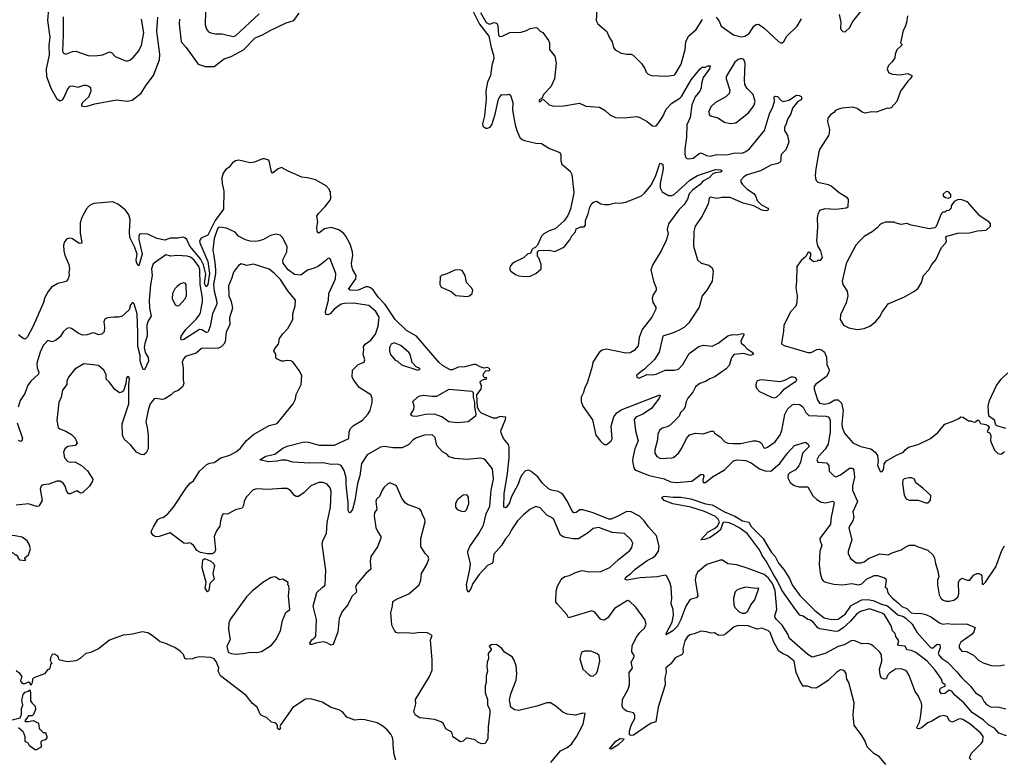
# Model space of a CAD drawing. Extents: x 2220520 to 2384350, y 721165 to 893491.
# Tile 274 of 315: x 2326475 to 2335232, y 846451 to 853021. Entities that reach past the tile are written whole.
import ezdxf

# ---------------------------------------------------------------- set-up
doc = ezdxf.new("R2010")
doc.units = 0

msp = doc.modelspace()

# ---------------------------------------------------------------- linework, layer by layer
at = {"layer": '0CON20XD'}
for points in [[(2326731.5, 853115), (2326723.8, 853015), (2326743.7, 852865), (2326734.2, 852795), (2326737.5, 852705), (2326711.9, 852585), (2326715.3, 852515), (2326755, 852407.1), (2326805, 852317.8), (2326835, 852300), (2326855, 852307.1), (2326868.5, 852325), (2326902.6, 852407.4), (2326925, 852430.8), (2326945, 852434.2), (2326995, 852422), (2327045, 852439.2), (2327065, 852440), (2327090.7, 852430.7), (2327105, 852417.5), (2327108, 852385), (2327088.3, 852331.7), (2327033.8, 852285), (2327023.8, 852265), (2327025, 852254), (2327045, 852248.6), (2327075, 852251.5), (2327145, 852273.6), (2327335, 852307.8), (2327432.2, 852297.8), (2327475, 852306.5), (2327555, 852366.9), (2327599.8, 852440.2), (2327666.2, 852525), (2327720.3, 852665), (2327721.2, 852715), (2327694.3, 852915), (2327703.5, 853045)], [(2330490.5, 853130.5), (2330565, 852980.4), (2330648.3, 852875), (2330668.3, 852775), (2330690.9, 852705), (2330691.3, 852675), (2330675, 852614.2), (2330661.9, 852525), (2330635.6, 852465), (2330620.6, 852385), (2330623.3, 852315), (2330609.1, 852165), (2330592.5, 852095), (2330595, 852074), (2330620, 852055), (2330637.5, 852055), (2330660.8, 852065), (2330674.6, 852085.4), (2330705, 852180), (2330735, 852313.3), (2330745, 852334), (2330765, 852356.2), (2330805, 852353.8), (2330825, 852358.8), (2330839.7, 852349.7), (2330861.5, 852285), (2330859.2, 852215), (2330883.6, 852085), (2330895.6, 852035), (2330925, 851974), (2330944, 851955), (2330965, 851945.6), (2331065, 851921.9), (2331115, 851920), (2331187.5, 851875), (2331279.3, 851839.3), (2331289.3, 851819.3), (2331288.8, 851765), (2331297.3, 851737.3), (2331370.8, 851675), (2331386.9, 851645), (2331403, 851483), (2331398.9, 851451.1), (2331375.4, 851334.6), (2331351.1, 851278.9), (2331318.7, 851231.3), (2331238.7, 851161.3), (2331185, 851142.5), (2331137.5, 851115), (2331117.5, 851095), (2331080, 851015), (2331058.3, 850991.7), (2331045, 850990), (2331030, 850975), (2331018.3, 850941.7), (2330995, 850940), (2330955, 850902.5), (2330877.5, 850865), (2330855, 850850), (2330839.5, 850830.5), (2330832, 850805), (2330843.8, 850785), (2330885, 850756.2), (2330915, 850744), (2330965.9, 850735.9), (2331015, 850740.8), (2331065.7, 850764.3), (2331113.3, 850805), (2331112.5, 850845), (2331091.7, 850901.7), (2331080, 850915), (2331080, 850955), (2331091.7, 850968.3), (2331185, 850970), (2331235, 850960), (2331310, 850995), (2331323, 851007), (2331367, 851063), (2331385, 851100), (2331420, 851135), (2331425, 851160), (2331465, 851177.5), (2331495, 851180), (2331507, 851193), (2331508.8, 851235), (2331532, 851295), (2331545.9, 851354.1), (2331564.2, 851385.8), (2331581.7, 851401.7), (2331605, 851406.7), (2331645, 851383.8), (2331676.1, 851376.1), (2331716.1, 851376.1), (2331775, 851392.5), (2331815, 851390.5), (2331865, 851399.1), (2332004.7, 851455.3), (2332032.4, 851477.6), (2332087.8, 851545), (2332131.2, 851625), (2332165, 851732.5), (2332175, 851743.8), (2332195, 851732.5), (2332198.1, 851695), (2332170.7, 851565), (2332170.9, 851525), (2332190.8, 851490.8), (2332245, 851457.1), (2332275, 851458.9), (2332295, 851467.8), (2332435, 851592.9), (2332505, 851634.5), (2332665, 851689.6), (2332712.5, 851685), (2332723.8, 851675), (2332707.5, 851665), (2332665, 851659.5), (2332640.9, 851649.1), (2332608.8, 851615), (2332550, 851585), (2332526.7, 851555), (2332461, 851509), (2332428.2, 851471.8), (2332415.5, 851425), (2332385, 851378.6), (2332338.9, 851331.1), (2332244.4, 851205), (2332233.5, 851155), (2332244, 851115), (2332225, 851057.5), (2332180, 850965), (2332106.7, 850845), (2332087.5, 850795), (2332111.2, 850695), (2332136.7, 850635), (2332135.9, 850614.1), (2332110, 850575), (2332100, 850545), (2332106.7, 850505), (2332133.8, 850465), (2332132.9, 850445), (2332097.5, 850375), (2332010.4, 850265), (2331986.2, 850195), (2331975, 850120), (2331940.1, 850079.9), (2331905, 850057.9), (2331865, 850054.6), (2331695, 850089.5), (2331657.2, 850082.8), (2331628.1, 850061.9), (2331573.9, 849975), (2331567.5, 849935), (2331522.2, 849787.8), (2331498.4, 849745), (2331488.9, 849705), (2331468, 849665), (2331469.4, 849625), (2331485, 849582.2), (2331571.2, 849461.2), (2331598.5, 849325), (2331645, 849268.8), (2331675, 849243.8), (2331695, 849243.3), (2331715, 849256.7), (2331735, 849273.8), (2331745, 849292.5), (2331735.6, 849405), (2331760.2, 849489.8), (2331785, 849522.9), (2331825, 849550), (2332167.5, 849685), (2332171.2, 849675), (2332164.2, 849655), (2332095, 849562.9), (2332017.9, 849512.1), (2331954.3, 849485), (2331939.6, 849465), (2331951.1, 849365), (2331976.2, 849275), (2331947.6, 849205), (2331927.5, 849125), (2331926.2, 849095), (2331936.1, 849036.1), (2331945, 849019.4), (2331960, 849010), (2332075, 848967.9), (2332207.1, 848937.1), (2332265, 848909.5), (2332315, 848903.3), (2332452.4, 848917.6), (2332535, 848978), (2332552.5, 848975), (2332561.2, 848965), (2332551.4, 848925), (2332554.2, 848905), (2332575, 848905.6), (2332636.5, 848953.5), (2332745, 849018.5), (2332825, 849096.4), (2332854, 849106), (2332935, 849100.5), (2332979.9, 849079.9), (2333054.8, 849024.8), (2333105, 849007.6), (2333155, 849006.6), (2333237.3, 849072.7), (2333304.6, 849165.4), (2333367, 849233), (2333465, 849264.2), (2333489.2, 849245), (2333495.8, 849225), (2333437.1, 849165), (2333419.1, 849085), (2333405, 849053.8), (2333375, 849016.7), (2333325, 848991.2), (2333310, 848975), (2333308.2, 848945), (2333327.3, 848905), (2333365, 848878.1), (2333405, 848867.2), (2333485, 848866.5), (2333528.5, 848785), (2333565, 848752.7), (2333605, 848730), (2333645, 848722.3), (2333705, 848737.1), (2333714.2, 848734.2), (2333718.1, 848725), (2333692, 848595), (2333686.3, 848535), (2333592.7, 848405), (2333593.8, 848385), (2333609.4, 848345), (2333592.3, 848295), (2333586.9, 848175), (2333595, 848101.2), (2333610.8, 848045), (2333625, 848027.5), (2333645, 848017.3), (2333715, 848000.4), (2333795, 847995.3), (2333875, 848006.1), (2333935, 847995.5), (2333964.2, 848004.2), (2334007.8, 848045), (2334075, 848077.8), (2334105, 848077.8), (2334166.4, 848056.4), (2334178.1, 848048.1), (2334183.1, 848035), (2334172.5, 847975), (2334187.5, 847965), (2334192.5, 847935), (2334203.3, 847915), (2334237.5, 847875), (2334292.4, 847832.4), (2334321, 847801), (2334365, 847782.7), (2334405, 847745.6), (2334441.7, 847738.3), (2334485, 847742.9), (2334535, 847730.5), (2334585, 847705.4), (2334655, 847656.9), (2334685, 847644.5), (2334725, 847650), (2334775, 847643.5), (2334895, 847648.6), (2334972.5, 847615), (2334960, 847575), (2334945.6, 847554.4), (2334846.9, 847485), (2334832.5, 847455), (2334830, 847435), (2334855, 847404.6), (2334895, 847400.8), (2334958.8, 847368.8), (2335003.2, 847323.2), (2335045, 847299.4), (2335115, 847275.7), (2335185, 847274.2), (2335235, 847282)], [(2326863, 853047), (2326863.3, 852883.3), (2326855, 852740), (2326863.6, 852723.6), (2326885, 852715.8), (2326945, 852737.5), (2326975, 852740.6), (2327085, 852703.8), (2327145, 852700.9), (2327215, 852708.6), (2327275, 852734), (2327295, 852725.8), (2327323.8, 852695), (2327425, 852652), (2327455, 852661.2), (2327485, 852683.8), (2327535, 852744), (2327558.2, 852795), (2327580.9, 852905), (2327558.8, 853025)], [(2327897.1, 853025), (2327894.7, 852985.3), (2327913, 852823), (2327957.5, 852775), (2328064.2, 852625), (2328125, 852605.6), (2328205, 852605.3), (2328295, 852673.6), (2328355, 852692.8), (2328465.5, 852754.5), (2328569.3, 852860.7), (2328635, 852886.3), (2328702.2, 852925), (2328845, 852992.8), (2328912.2, 853015), (2328959.6, 853080.4)], [(2328127, 853093), (2328124.4, 852974.4), (2328135.5, 852935.5), (2328153.6, 852913.6), (2328175, 852902.9), (2328216.8, 852896.8), (2328275, 852895.5), (2328373, 852873), (2328395, 852877.5), (2328605, 853073.1)], [(2330573.4, 853085), (2330625, 852994.8), (2330655, 852981), (2330695.5, 852995.5), (2330719.3, 852989.3), (2330727.9, 852967.9), (2330732.7, 852882.7), (2330745, 852870.8), (2330767.5, 852875), (2330835, 852907.1), (2330935, 852910.8), (2330984.4, 852925.6), (2331015, 852944), (2331065, 852952), (2331080, 852945), (2331105, 852918.8), (2331127.7, 852907.7), (2331180, 852835), (2331188.8, 852815), (2331186.2, 852755), (2331235.9, 852695.9), (2331247.5, 852635), (2331232.9, 852495), (2331199.2, 852425), (2331134, 852355), (2331118.3, 852321.7), (2331095, 852307.5), (2331095, 852292.5), (2331105, 852290), (2331121.7, 852308.3), (2331135, 852310), (2331185, 852263.3), (2331225, 852252), (2331315.7, 852254.3), (2331455, 852280), (2331512.1, 852252.1), (2331631.7, 852241.7), (2331683, 852213), (2331725, 852174.3), (2331775, 852151.4), (2331855, 852147.5), (2331905, 852153.8)], [(2331607.5, 853105), (2331603.3, 853015), (2331617.5, 852985), (2331697.5, 852915), (2331716.7, 852865), (2331743.9, 852823.9), (2331756.7, 852775), (2331772.3, 852752.3), (2331825, 852723.8), (2331875, 852713.8), (2331915, 852713.3), (2331932.5, 852705), (2332005, 852632.5), (2332036.1, 852586.1), (2332047.5, 852555), (2332066.4, 852536.4), (2332093.6, 852523.6), (2332225, 852518.8), (2332295, 852528.8), (2332305, 852536.2), (2332359.6, 852625), (2332392.7, 852755), (2332399.2, 852825), (2332424.1, 852875.9), (2332491.5, 852935), (2332547.8, 853022.2)], [(2332671.2, 853045), (2332696.9, 853006.9), (2332714.3, 852965), (2332825, 852887.3), (2332895, 852868.2), (2332925, 852873.3), (2332962.1, 852897.9), (2333005, 852962.5), (2333025, 852978), (2333045, 852980), (2333095, 852950), (2333225, 852825.8), (2333245, 852814), (2333255.8, 852814.2), (2333272.1, 852827.9), (2333297.1, 852875), (2333391.4, 852965), (2333429.7, 853030.3)], [(2334370.5, 853055), (2334363.5, 852996.5), (2334351.9, 852958.1), (2334332.9, 852925), (2334310, 852815), (2334320, 852805), (2334320, 852795), (2334276.4, 852753.6), (2334262, 852715), (2334257.7, 852682.3), (2334233.8, 852645), (2334204, 852615), (2334192, 852585), (2334202.9, 852552.9), (2334235, 852538), (2334305, 852530.8), (2334375, 852544), (2334410, 852525), (2334410, 852515), (2334396.7, 852495), (2334373.8, 852475), (2334310, 852385), (2334277.5, 852295), (2334225, 852236.7), (2334205, 852230), (2334195, 852233.3), (2334091.7, 852198.3), (2334055, 852200.9), (2333995, 852190), (2333969.5, 852199.5), (2333925, 852232.7), (2333885, 852242.1), (2333787.5, 852235), (2333734.5, 852215.5), (2333716.7, 852195), (2333685.8, 852174.2), (2333663.8, 852145), (2333658.8, 852115), (2333676.7, 852045), (2333676.2, 852015), (2333668.3, 851991.7), (2333594, 851875), (2333583, 851847), (2333555.4, 851694.6), (2333549.5, 851635), (2333553, 851613), (2333560.6, 851590.6), (2333575, 851575.7), (2333665, 851555.6), (2333693.4, 851543.4), (2333765, 851484.3), (2333826.7, 851445), (2333843.3, 851425), (2333841.2, 851355), (2333825, 851346), (2333736.8, 851333.2), (2333635, 851339.4), (2333590, 851325), (2333573, 851287), (2333567.7, 851257.7), (2333570, 851175), (2333561.9, 851055), (2333570, 851010), (2333598, 850965), (2333612.5, 850905), (2333595, 850880), (2333575, 850880), (2333567, 850873), (2333535, 850867.5), (2333503.3, 850895), (2333513.3, 850935), (2333510, 850945), (2333495, 850953.3), (2333485, 850946.7), (2333466.4, 850913.6), (2333425, 850880), (2333386.2, 850825), (2333384, 850695), (2333379.2, 850635), (2333391.4, 850565), (2333388.6, 850505), (2333377.6, 850472.4), (2333333.8, 850426.2), (2333270.6, 850305), (2333268.8, 850251.2), (2333250.8, 850145), (2333254, 850135), (2333275, 850122.5), (2333485, 850060), (2333515, 850061.1), (2333565, 850087.1), (2333585, 850090.8), (2333612.7, 850082.7), (2333633.8, 850065), (2333650.3, 850020.3), (2333653.1, 849953.1), (2333675.7, 849905.7), (2333673.1, 849885), (2333651.2, 849848.8), (2333555, 849777.8), (2333541.2, 849758.8), (2333540.9, 849735), (2333569.6, 849639.6), (2333590.1, 849610.1), (2333635, 849600), (2333675, 849611.4), (2333725, 849639.2), (2333755, 849640), (2333785, 849610), (2333800.5, 849545), (2333786.8, 849425), (2333791.5, 849395), (2333812.2, 849342.2), (2333885, 849258.1), (2333956.2, 849226.2), (2334045, 849203.1), (2334083.6, 849173.6), (2334104.3, 849145), (2334109.2, 849095), (2334105, 849057.5), (2334125, 849007.5), (2334135, 849000), (2334145, 849002.5), (2334153.8, 849015), (2334162, 849035), (2334165, 849070), (2334185, 849097.5), (2334275, 849147.5), (2334337, 849173), (2334350, 849195), (2334381.7, 849218.3), (2334465, 849242.5), (2334575, 849296.2), (2334641.2, 849348.8), (2334705, 849422.5), (2334785, 849452.5), (2334827, 849473), (2334845, 849490), (2334867, 849487), (2334913, 849453), (2334935, 849452.5), (2334960.7, 849440.7), (2334977, 849443), (2334995, 849460), (2335005, 849460), (2335019.3, 849429.3), (2335069.3, 849419.3), (2335089.3, 849409.3), (2335097.5, 849395), (2335080, 849355), (2335100, 849345), (2335112.5, 849325), (2335110, 849275), (2335115, 849260)], [(2333765, 853066.7), (2333778.3, 852998.3), (2333776, 852945), (2333780.8, 852930.8), (2333795, 852917.5), (2333815.9, 852914.1), (2333855, 852950), (2333885, 853003.8), (2333955.6, 853095)], [(2332795, 852097.1), (2332845, 852102.5), (2332956.4, 852193.6), (2333006.1, 852253.9), (2333015.4, 852294.6), (2332999.6, 852355), (2332945, 852410.6), (2332925.3, 852445.3), (2332920.9, 852485), (2332927.2, 852635), (2332916.2, 852666.2), (2332895, 852675.6), (2332865, 852667.5), (2332835, 852642.2), (2332759.4, 852515), (2332758.9, 852495), (2332791.4, 852395), (2332785.5, 852364.5), (2332754.6, 852335.4), (2332664.7, 852285.3), (2332621.5, 852245), (2332603.3, 852205), (2332606.8, 852176.8), (2332615.6, 852165.6), (2332685, 852148.1), (2332745, 852110), (2332795, 852097.1)], [(2331905, 852153.8), (2331965, 852160), (2331991.7, 852151.7), (2332055, 852116.7), (2332105, 852078), (2332122.9, 852072.9), (2332135, 852076.7), (2332155, 852096.7), (2332195, 852160.6), (2332225.4, 852225), (2332275, 852278.2), (2332347.8, 852322.2), (2332362.4, 852337.6), (2332448.8, 852485), (2332525, 852581.2), (2332545, 852600), (2332575, 852600), (2332595, 852610), (2332615, 852610), (2332611.2, 852585), (2332554.4, 852505.6), (2332540.6, 852455), (2332537.5, 852415), (2332526, 852385), (2332482.5, 852335), (2332453.2, 852265), (2332439.5, 852150.5), (2332409.6, 852085), (2332404.6, 851975), (2332391.7, 851868.3), (2332390.8, 851825), (2332398.3, 851798.3), (2332408, 851788), (2332424.3, 851784.3), (2332465, 851790.6), (2332515, 851829.2), (2332535, 851835.8), (2332585, 851812.2), (2332615, 851807.8), (2332675, 851821.4), (2332765, 851818.9), (2332835, 851835.7), (2332900, 851835), (2332935, 851848.9), (2332965, 851872.5), (2333098.8, 852035), (2333144.6, 852185), (2333174.5, 852245), (2333187.8, 852295), (2333186.2, 852335), (2333195, 852342), (2333215, 852338), (2333244.3, 852304.3), (2333265, 852292.9), (2333315.6, 852304.4), (2333385, 852348.8), (2333407, 852347), (2333426.7, 852336.7), (2333432.5, 852325), (2333425, 852307.5), (2333395, 852292.5), (2333347.5, 852235), (2333332.5, 852185), (2333303.8, 852135), (2333292, 852095), (2333278.8, 852061.2), (2333277.5, 852035), (2333305, 851990), (2333317.5, 851932.5), (2333288, 851865), (2333251.4, 851825), (2333244.3, 851805), (2333244.2, 851765), (2333238, 851755), (2333218, 851742), (2333155, 851727.1), (2333065, 851675.7), (2332945, 851641.9), (2332915.4, 851624.6), (2332890, 851595), (2332890, 851575), (2332904.3, 851555), (2332945.8, 851515), (2333005.3, 851475.3), (2333021.1, 851455), (2333035, 851414.3), (2333073.8, 851373.8), (2333128.8, 851345), (2333133.8, 851335), (2333130, 851325), (2333105, 851320.6), (2333075, 851325.7), (2333006.2, 851365), (2332908.6, 851388.6), (2332795, 851439.4), (2332720.9, 851439.1), (2332675, 851430), (2332616.7, 851443.3), (2332607.5, 851435), (2332597.7, 851382.3), (2332545.8, 851275), (2332482.5, 851185), (2332471.7, 851138.3), (2332467.7, 851007.7), (2332503.8, 850885), (2332535.8, 850855.8), (2332605, 850838.8), (2332633.8, 850815), (2332642.5, 850785), (2332634, 850695), (2332586.7, 850615), (2332544, 850565), (2332518, 850465), (2332426.7, 850325), (2332387.5, 850285), (2332347.9, 850262.1), (2332295, 850237.5), (2332195, 850207.5), (2332164, 850065), (2332120, 850000), (2332029.4, 849910.6), (2332004.4, 849895.6), (2331962.5, 849855), (2331965, 849842.5), (2331985, 849833.8), (2332054.2, 849865.8), (2332105, 849861.4), (2332135, 849867.1), (2332215, 849904.4), (2332295, 849904.7), (2332335, 849913.5), (2332374.6, 849955), (2332428.3, 850051.7), (2332515, 850113.5), (2332555, 850127.3), (2332635, 850118.2), (2332686.5, 850143.5), (2332775, 850210.6), (2332815, 850222), (2332855, 850218), (2332905, 850228.8), (2332916.2, 850226.2), (2332916.2, 850216.2), (2332889.2, 850165), (2332891.2, 850145), (2332916.8, 850126.8), (2332944.4, 850094.4), (2332991.4, 850065), (2333001.2, 850045), (2332975, 850035.5), (2332915, 850052.2), (2332827.8, 850042.2), (2332805.3, 850014.7), (2332784.4, 849945), (2332758.6, 849915), (2332657, 849843), (2332612.4, 849827.6), (2332575, 849802.9), (2332525, 849784.4), (2332485.8, 849755), (2332462.2, 849707.8), (2332417.5, 849655), (2332403.6, 849626.4), (2332395, 849580), (2332382.5, 849555), (2332353, 849527), (2332340, 849495), (2332260, 849415), (2332235, 849400), (2332190.9, 849389.1), (2332165, 849366.7), (2332151.4, 849335), (2332146.9, 849285), (2332123.9, 849196.1), (2332123.3, 849165), (2332141.2, 849135), (2332175, 849118.8), (2332275, 849122.9), (2332291.7, 849128.3), (2332334, 849165), (2332365, 849210), (2332404.5, 849295.5), (2332432.7, 849327.3), (2332485, 849343.3), (2332555, 849338.8), (2332625, 849362.5), (2332645, 849360), (2332655, 849342.5), (2332705, 849310), (2332746.2, 849265), (2332775, 849254.5), (2332820.2, 849250.2), (2332889.2, 849250.8), (2332995, 849275.4), (2333024.6, 849274.6), (2333055, 849267.5), (2333074.2, 849255), (2333095, 849213.3), (2333105, 849208.8), (2333125, 849220), (2333195, 849267.5), (2333240.1, 849329.9), (2333253.9, 849366.1), (2333281, 849509), (2333305, 849558.2), (2333345, 849594.5), (2333365, 849600), (2333415, 849599.2), (2333444.5, 849574.5), (2333467.8, 849527.8), (2333495, 849501.1), (2333646, 849496), (2333665, 849489.6), (2333677.7, 849475), (2333683.3, 849455), (2333683.1, 849355), (2333664.7, 849245), (2333639.6, 849200.4), (2333578.5, 849135), (2333564.5, 849105), (2333575, 849084.5), (2333650.7, 849080.7), (2333670.6, 849055), (2333673.8, 849005), (2333715, 848963.3), (2333734.2, 848954.2), (2333775, 848973.3), (2333855, 849032.9), (2333882.9, 849032.9), (2333892.9, 849015), (2333900.9, 848950.9), (2333881.8, 848875), (2333881.5, 848835), (2333925.6, 848735), (2333884.5, 848645), (2333893.3, 848595), (2333886.4, 848563.6), (2333854.2, 848515), (2333851.2, 848498.8), (2333875.6, 848395), (2333842.9, 848295), (2333844.3, 848274.3), (2333865, 848228.8), (2333915, 848190), (2333955, 848190.5), (2333985, 848199.5), (2334025, 848228.1), (2334125, 848268.6), (2334199.7, 848260.3), (2334235, 848279.2), (2334315, 848305.7), (2334350.4, 848329.6), (2334385, 848345.7), (2334435, 848348), (2334456.7, 848335), (2334551.6, 848301.6), (2334599.3, 848259.3), (2334612.7, 848232.7), (2334619.1, 848185), (2334642, 848115), (2334650, 848065), (2334638.8, 848035), (2334637.5, 847995), (2334651.8, 847905), (2334669.4, 847875), (2334688.3, 847858.3), (2334715, 847847.8), (2334745, 847847.8), (2334785, 847858.5), (2334820.6, 847885), (2334827.8, 847915), (2334825.8, 848015), (2334835, 848036.2), (2334855, 848053.8), (2334905, 848036.7), (2334925, 848036.7), (2334958.3, 848081.7), (2334987.5, 848095), (2335005, 848095.6), (2335025, 848087.5), (2335034, 848075), (2335035, 848000), (2335045, 847997.5), (2335065, 848016.7), (2335157.8, 848155), (2335209.8, 848300.2), (2335235, 848342)], [(2334936.4, 846436.4), (2334922.7, 846452.7), (2334938.6, 846495), (2335030, 846585), (2335041.2, 846605), (2335044.3, 846645), (2335025, 846674.2), (2334925, 846756.5), (2334865, 846796.9), (2334845, 846803.1), (2334825, 846800.4), (2334785, 846777.5), (2334765, 846772.9), (2334744.2, 846785), (2334724.4, 846824.4), (2334695, 846832.2), (2334655, 846824.4), (2334588.5, 846781.5), (2334553.3, 846766.7), (2334495, 846722.9), (2334474.1, 846714.1), (2334457.5, 846715), (2334454.4, 846725), (2334477.9, 846772.1), (2334488.2, 846815), (2334500.4, 846915), (2334495.6, 846944.4), (2334481.8, 846975), (2334470, 847005), (2334438.8, 847045), (2334385, 847188), (2334365, 847222.5), (2334349.2, 847235), (2334315, 847246.8), (2334265, 847245.4), (2334210.2, 847209.8), (2334196.9, 847195), (2334181.2, 847158.8), (2334165, 847156), (2334138.3, 847168.3), (2334127.5, 847195), (2334122.9, 847245), (2334142.1, 847315), (2334140.7, 847370.7), (2334126.2, 847395), (2334069.4, 847449.4), (2334045, 847464.6), (2334015, 847472.7), (2333965, 847470), (2333902.5, 847497.5), (2333875, 847500), (2333808.6, 847461.4), (2333754.4, 847445.6), (2333638.8, 847385), (2333525, 847351.8), (2333485, 847375.9), (2333323.5, 847516.5), (2333306.4, 847556.4), (2333256.9, 847636.9), (2333206, 847685), (2333193.8, 847705), (2333192.1, 847717.9), (2333209.7, 847775), (2333194.8, 847945), (2333172.2, 848005), (2333136.4, 848055), (2333096.7, 848085), (2332955, 848140.8), (2332855, 848170.8), (2332775, 848180.6), (2332725, 848214.3), (2332705, 848213.1), (2332586.1, 848173.9), (2332503.6, 848106.4), (2332488.5, 848075), (2332482.1, 848035), (2332507.1, 847895), (2332495, 847880), (2332455, 847870.9), (2332435, 847859.5), (2332399.6, 847805), (2332356, 847685), (2332325, 847628), (2332283.8, 847585), (2332225, 847550), (2332225, 847560), (2332277.2, 847662.7), (2332289.5, 847725), (2332286, 847775), (2332268.4, 847825), (2332274.2, 847875), (2332269.3, 847975), (2332256.8, 848016.8), (2332228.9, 848075), (2332215, 848080.9), (2332145, 848064.6), (2331995, 848056.2), (2331876, 848036), (2331856.7, 848045), (2331868, 848065), (2331907.6, 848092.4), (2331950, 848135), (2332055, 848210.4), (2332105, 848233.9), (2332130.5, 848255), (2332157.5, 848295), (2332162.9, 848337.1), (2332138.7, 848428.7), (2332068.9, 848508.9), (2332030, 848565), (2331987.7, 848605), (2331914.9, 848644.9), (2331875, 848646.6), (2331787.9, 848602.1), (2331735, 848579.8), (2331715, 848577.3), (2331575, 848635.4), (2331485, 848661.7), (2331458.7, 848661.3), (2331425, 848638.2), (2331405, 848634.6), (2331384.7, 848655), (2331349, 848735), (2331303.4, 848803.4), (2331265.3, 848825), (2331205, 848836.7), (2331179.2, 848849.2), (2331121.8, 848901.8), (2331085, 848956.2), (2331025, 849001.1), (2331003.2, 849013.2), (2330975, 849009.4), (2330944.8, 848975.2), (2330927.6, 848942.4), (2330909, 848891), (2330848, 848775), (2330831.6, 848725), (2330805, 848684.4), (2330795, 848678.6), (2330781.9, 848685), (2330783.2, 848805), (2330813.6, 848985), (2330828.4, 849125), (2330829.5, 849219.5), (2330823.1, 849243.1), (2330778.1, 849295), (2330756.2, 849345), (2330754, 849365), (2330797.5, 849465), (2330800, 849485), (2330747, 849493), (2330715, 849476.7), (2330685, 849478), (2330581.3, 849521.3), (2330560.9, 849540.9), (2330548.1, 849575), (2330541.5, 849685), (2330578.6, 849735), (2330582, 849765), (2330571.2, 849795), (2330573.3, 849805), (2330605, 849822.5), (2330625, 849822.5), (2330630, 849835), (2330605, 849840), (2330597.5, 849855), (2330600, 849875), (2330625, 849900), (2330645, 849897.5), (2330657, 849903), (2330657.5, 849915), (2330635, 849926.7), (2330605, 849922.5), (2330572.1, 849932.1), (2330533.1, 849953.1), (2330515, 849955.2), (2330435, 849933.3), (2330375, 849929.1), (2330325, 849907.7), (2330305, 849906.2), (2330234.7, 849944.7), (2330202.2, 849975), (2330003.2, 850205), (2329916.6, 850256.6), (2329815.6, 850355.6), (2329725, 850488.7), (2329663.3, 850553.3), (2329617.8, 850617.8), (2329596.9, 850636.9), (2329575, 850645.3), (2329555, 850643.8), (2329485, 850615.3), (2329441.3, 850611.3), (2329413.3, 850615), (2329400.8, 850625), (2329464.4, 850715), (2329468.5, 850745), (2329437.1, 850795), (2329428.9, 850825), (2329427.5, 850855), (2329439.7, 850925), (2329436.8, 850955), (2329413.7, 851023.7), (2329375, 851096.9), (2329358.2, 851118.2), (2329315, 851152.7), (2329245, 851172.9), (2329185, 851161.1), (2329135, 851121.2), (2329126, 851126), (2329120.9, 851140.9), (2329118.1, 851175), (2329125.7, 851224.3), (2329119.2, 851275), (2329132.2, 851297.8), (2329191.7, 851358.3), (2329236.7, 851415), (2329241.5, 851435), (2329239.2, 851485), (2329227.7, 851515), (2329202.3, 851542.3), (2329106.4, 851596.4), (2329035, 851615.8), (2328985, 851621.2), (2328863.4, 851673.4), (2328805, 851707.3), (2328774, 851696), (2328725, 851656), (2328715, 851667.5), (2328694.6, 851764.6), (2328683.8, 851775), (2328653.6, 851783.6), (2328635, 851782.1), (2328565, 851753.2), (2328525, 851747.1), (2328425, 851770.9), (2328395, 851767.1), (2328365, 851745.6), (2328339.5, 851710.5), (2328305, 851686.9), (2328284.8, 851655.2), (2328273.9, 851615), (2328276.3, 851565), (2328292.2, 851495), (2328287.5, 851335), (2328214.6, 851235.4), (2328150, 851105), (2328090.9, 851079.1), (2328074.5, 851055), (2328077.7, 851035), (2328148.4, 850871.6)], [(2334735, 851433.8), (2334756, 851444), (2334755.7, 851465), (2334735, 851491.2), (2334715, 851492), (2334689.3, 851470.7), (2334687.5, 851455), (2334708.3, 851438.3), (2334735, 851433.8)], [(2328148.4, 850871.6), (2328162.2, 850765), (2328148.3, 850665), (2328135, 850644), (2328119.1, 850675), (2328131.2, 850758.8), (2328109.8, 850839.8), (2328082.1, 850895), (2327987.7, 851007.7), (2327961.6, 851065), (2327945, 851082), (2327925, 851087.9), (2327882.5, 851077.5), (2327815, 851077.7), (2327765, 851060.9), (2327694.6, 851074.6), (2327615, 851114.3), (2327545, 851115.7), (2327534.3, 851095.7), (2327534.2, 851065), (2327565.7, 850935), (2327535, 850832.5), (2327525, 850838.9), (2327512.9, 850865), (2327510.9, 850885), (2327519.8, 850935), (2327499.3, 850995), (2327455.7, 851085), (2327451.3, 851135), (2327457.4, 851245), (2327445.6, 851285), (2327416.7, 851326.7), (2327355, 851376.7), (2327305, 851402.1), (2327135, 851385.7), (2327112.7, 851377.3), (2327092.2, 851365), (2327070.1, 851339.9), (2327029.5, 851260.5), (2327013.4, 851215), (2327013.2, 851125), (2327027.5, 851032.5), (2327005, 851030.8), (2326945, 851071.2), (2326925, 851078.2), (2326895, 851073.1), (2326872.5, 851045), (2326864.2, 851015), (2326868.1, 850965), (2326877.1, 850927.1), (2326911.4, 850845), (2326917.5, 850805), (2326912.5, 850775), (2326916, 850745), (2326906.2, 850715), (2326887.5, 850692.5), (2326815, 850675.8), (2326758.9, 850641.1), (2326727.3, 850602.7), (2326699.8, 850550.2), (2326687.8, 850505), (2326595.4, 850295), (2326545, 850200), (2326525, 850180), (2326506.7, 850185), (2326465, 850216.7)], [(2333925, 850266.2), (2333985, 850273.8), (2334036.1, 850293.9), (2334087.5, 850335), (2334122.5, 850375), (2334145, 850420), (2334200, 850495), (2334345, 850557.5), (2334432.5, 850605), (2334467.7, 850632.3), (2334497.5, 850685), (2334513.9, 850746.1), (2334562.5, 850795), (2334587.5, 850845), (2334622.5, 850885), (2334672.5, 850995), (2334712.5, 851035), (2334717.5, 851055), (2334712.5, 851085), (2334720, 851095), (2334815, 851122.5), (2334923.9, 851123.9), (2334995, 851143.3), (2335071.7, 851148.3), (2335110, 851185), (2335110, 851205), (2335099.3, 851219.3), (2335015, 851277.5), (2334905, 851402.5), (2334845, 851421.2), (2334815, 851417.5), (2334787, 851403), (2334760, 851365), (2334760, 851345), (2334740, 851325), (2334715, 851320), (2334705, 851310), (2334685, 851310), (2334670, 851295), (2334627, 851183), (2334615, 851170), (2334565, 851160), (2334465, 851182.5), (2334405, 851192.5), (2334365, 851207.5), (2334315, 851200), (2334263, 851213), (2334255, 851220), (2334175, 851220), (2334143, 851207), (2334125, 851197.5), (2334101.2, 851168.8), (2334056.6, 851133.4), (2333986.2, 851093.8), (2333947.5, 851055), (2333913.3, 851015), (2333825, 850853.3), (2333791.9, 850695), (2333795.8, 850665), (2333835.6, 850605), (2333842.2, 850565), (2333827, 850503), (2333774.2, 850395.8), (2333772, 850355), (2333803.3, 850305), (2333851.2, 850281.2), (2333925, 850266.2)], [(2332411.9, 847528.1), (2332390, 847495), (2332373.3, 847425), (2332376.4, 847393.6), (2332367.5, 847375), (2332305, 847346.2), (2332267.6, 847292.4), (2332223, 847257), (2332224.7, 847215), (2332213.8, 847166.2), (2332217.5, 847105), (2332153.2, 846905), (2332132.5, 846775), (2332085, 846760.8), (2331935, 846656.7), (2331915, 846653.1), (2331900.2, 846660.2), (2331897.7, 846695), (2331916.8, 846753.2), (2331945, 846804), (2331947.8, 846835), (2331934.3, 846855), (2331871.3, 846871.4), (2331844.1, 846894.1), (2331835.2, 846915), (2331838, 846975), (2331887.9, 847065), (2331899, 847105), (2331899.3, 847130.7), (2331895.3, 847214.7), (2331925.7, 847254.3), (2331914.6, 847305.4), (2331941.2, 847355), (2331940.8, 847365), (2331919.5, 847399.5), (2331922.7, 847455), (2331961.2, 847528.8), (2331991.1, 847568.9), (2332032.4, 847607.6), (2332047.5, 847645), (2332034.2, 847685), (2331954, 847795), (2331899.3, 847849.3), (2331880, 847855), (2331765, 847784.2), (2331705, 847700), (2331675, 847681.1), (2331644.3, 847685), (2331589.8, 847749.8), (2331565, 847762.9), (2331355, 847700), (2331340.5, 847730.5), (2331254.2, 847824.2), (2331245, 847842.5), (2331247.5, 847937.5), (2331257.9, 847982.1), (2331288, 848035), (2331303.8, 848055), (2331325, 848068), (2331365, 848076.2), (2331417.5, 848105), (2331465, 848120), (2331485, 848121.4), (2331535, 848110), (2331645, 848112.5), (2331725, 848147.5), (2331800.5, 848219.5), (2331900.6, 848299.4), (2331920, 848325), (2331929.4, 848365), (2331915, 848396), (2331855, 848451.4), (2331745, 848458.5), (2331625, 848505.7), (2331575, 848496), (2331535, 848460), (2331445, 848404.2), (2331395, 848402.2), (2331315, 848417.5), (2331286.5, 848436.5), (2331226.8, 848576.8), (2331204.4, 848594.4), (2331163.8, 848615), (2331105, 848678), (2331065, 848691.2), (2331013.3, 848665), (2330955, 848616), (2330903.1, 848565), (2330848.5, 848485), (2330826.7, 848435), (2330795.7, 848404.3), (2330760, 848345), (2330693.3, 848266.7), (2330684.4, 848195), (2330675, 848184.5), (2330634.7, 848165.3), (2330561.1, 848085), (2330505.6, 848005), (2330485, 847953.3), (2330465, 847930), (2330455, 847950), (2330448.1, 847995), (2330478.9, 848135), (2330483.6, 848185), (2330460.8, 848275), (2330461.1, 848295), (2330477.5, 848335), (2330560.2, 848449.8), (2330600.4, 848525), (2330624.7, 848625.3), (2330657.8, 848695), (2330669.3, 848835), (2330690.7, 848935), (2330679.5, 849025), (2330620.2, 849100.2), (2330601.2, 849115), (2330575, 849122.2), (2330455, 849108.9), (2330345, 849117.5), (2330295, 849132.9), (2330275, 849155.6), (2330237.3, 849177.3), (2330186.9, 849235), (2330170.8, 849305), (2330145, 849327.3), (2330075, 849326.7), (2330005, 849302.5), (2329976, 849285), (2329936.3, 849243.7), (2329876.8, 849213.2), (2329795, 849212.5), (2329723.6, 849223.6), (2329685, 849217.7), (2329565, 849151.2), (2329514.7, 849075), (2329500, 848965), (2329479.7, 848895), (2329455.4, 848745), (2329435, 848663.8), (2329415, 848636), (2329405, 848636.7), (2329397.1, 848655), (2329397.1, 848725), (2329380.3, 848885), (2329379.7, 848945), (2329361.7, 849011.7), (2329335, 849055.5), (2329305, 849068.2), (2329245.9, 849065.9), (2329175, 849080.7), (2329055, 849077.8), (2328905.6, 849085.6), (2328845, 849104.5), (2328805.3, 849104.7), (2328765, 849093.5), (2328685, 849089.2), (2328610, 849105), (2328665, 849137.9), (2328745, 849156.4), (2328815, 849210), (2328855, 849227.8), (2329005, 849266), (2329045, 849264.3), (2329137.8, 849237.8), (2329275, 849236), (2329402.9, 849295), (2329406.9, 849355), (2329418, 849385), (2329445, 849411.8), (2329525, 849460), (2329575.6, 849515), (2329593.1, 849545), (2329609.4, 849615), (2329610.8, 849655), (2329598, 849685), (2329495, 849749.2), (2329440, 849825), (2329432, 849845), (2329436.1, 849903.9), (2329485.9, 849954.1), (2329540, 849975), (2329546.2, 849995), (2329531.2, 850045), (2329537.5, 850085), (2329532.5, 850115), (2329547.5, 850135), (2329598.3, 850171.7), (2329641.2, 850225), (2329664.3, 850295.7), (2329671.1, 850375), (2329642.2, 850425), (2329579.8, 850479.8), (2329445, 850499.5), (2329365, 850498.1), (2329335, 850491.9), (2329271.3, 850445), (2329235.4, 850405), (2329215, 850395.3), (2329197.7, 850397.7), (2329194.2, 850425), (2329222.9, 850525), (2329226.2, 850585), (2329284.4, 850715), (2329287.5, 850765), (2329237.5, 850895), (2329225, 850900), (2329215, 850896.2), (2329195, 850876.2), (2329131.7, 850828.3), (2329095, 850810), (2329036.4, 850793.6), (2328975, 850749.5), (2328920, 850755), (2328863.1, 850795), (2328818.5, 850855), (2328816.5, 850885), (2328850.9, 850955), (2328854.5, 851004.5), (2328813.8, 851085), (2328792.5, 851105), (2328755, 851112.5), (2328705, 851100.8), (2328644.5, 851065.5), (2328606.2, 851053.8), (2328575, 851046.9), (2328525, 851050.6), (2328485, 851063.3), (2328422.5, 851095), (2328390.5, 851130.5), (2328315, 851166.7), (2328256.4, 851176.4), (2328245, 851173.3), (2328235, 851160), (2328205.7, 851075), (2328192.3, 850975), (2328212.3, 850862.3), (2328215.6, 850795.6), (2328215.9, 850765), (2328199.6, 850665), (2328205.1, 850605.1), (2328225.6, 850525), (2328227.5, 850495), (2328221.2, 850468.8), (2328188.8, 850405), (2328169.5, 850295), (2328155, 850253.1), (2328147.7, 850242.3), (2328135, 850240), (2328095, 850263), (2328075, 850266), (2327935, 850177.2), (2327915, 850170), (2327907.3, 850185), (2327912.2, 850205), (2327953.2, 850266.8), (2328045, 850357.3), (2328075, 850396.6), (2328083.7, 850416.3), (2328101.6, 850515), (2328102.7, 850547.3), (2328080.7, 850665), (2328078.9, 850795), (2328067.8, 850825), (2328027.3, 850882.7), (2327995, 850908.2), (2327965, 850918.2), (2327875, 850923.3), (2327818.3, 850918.3), (2327775, 850930), (2327661.7, 850848.3), (2327648.6, 850805), (2327652.5, 850745), (2327638.3, 850661.7), (2327627.5, 850525), (2327629.8, 850455), (2327644.7, 850385), (2327618.7, 850341.3), (2327606.9, 850305), (2327610, 850205), (2327588.3, 850141.7), (2327582.6, 850105), (2327591.3, 850061.3), (2327617.8, 850015), (2327621.1, 849985), (2327585, 849906.2), (2327575, 849910), (2327555, 849956), (2327545.7, 849985.7), (2327546.7, 850033.3), (2327525.5, 850115), (2327527.4, 850235), (2327521.1, 850405), (2327495, 850492.5), (2327485, 850502.5), (2327475, 850502.5), (2327461.2, 850485), (2327450.5, 850439.5), (2327387.5, 850385), (2327355, 850374), (2327316.4, 850376.4), (2327255, 850368.8), (2327232.3, 850357.7), (2327222.5, 850335), (2327229.4, 850285), (2327225.8, 850245), (2327205.9, 850224.1), (2327175, 850218), (2327145, 850234.2), (2327125, 850235.7), (2327075, 850219.4), (2327035, 850214.5), (2326995, 850232.9), (2326935, 850275.6), (2326915, 850280), (2326895, 850274.4), (2326861.9, 850245), (2326835, 850201.2), (2326795, 850168.8), (2326765, 850156.7), (2326725, 850166.7), (2326685, 850123.3), (2326657.8, 850065), (2326628.9, 849965), (2326629.4, 849925), (2326645.8, 849885), (2326641.7, 849868.3), (2326575.7, 849805), (2326545.6, 849765), (2326537.1, 849737.1), (2326520.6, 849695), (2326480.9, 849635), (2326460.5, 849575)], [(2329108.8, 847475), (2329075, 847462.5), (2329060, 847465), (2329055.8, 847475), (2329072.9, 847505), (2329102.2, 847527.8), (2329109.7, 847545), (2329115.7, 847685), (2329086.7, 847805), (2329118.1, 847925), (2329165, 847972), (2329186.7, 847985), (2329191.2, 847995), (2329198.9, 848125), (2329165.7, 848355), (2329172.5, 848385), (2329202.9, 848455), (2329210, 848545), (2329238.9, 848685), (2329244.4, 848825), (2329236.4, 848856.4), (2329210.3, 848890.3), (2329175, 848904.4), (2329135, 848904.4), (2329065, 848876), (2329006.2, 848815), (2328955, 848780.6), (2328935, 848780), (2328918.3, 848788.3), (2328885, 848832), (2328855, 848850), (2328805, 848852.5), (2328685, 848842.5), (2328585, 848849.1), (2328551.3, 848838.7), (2328490.5, 848775), (2328471.1, 848735), (2328464.3, 848695), (2328453.8, 848675), (2328395, 848662.9), (2328325, 848624.2), (2328285, 848626.7), (2328276.7, 848615), (2328260.8, 848565), (2328254, 848516), (2328226.7, 848475), (2328206, 848425), (2328215.8, 848305), (2328208.1, 848281.9), (2328189.4, 848270.6), (2328145, 848268.6), (2328085, 848281.2), (2328050.5, 848300.5), (2328025, 848340), (2328000.7, 848360.7), (2327985, 848366.7), (2327965, 848361.2), (2327933.9, 848363.9), (2327815, 848456.7), (2327715, 848424.2), (2327682.5, 848422.5), (2327664.1, 848434.1), (2327648.8, 848455), (2327649.2, 848475), (2327665, 848508.8), (2327705, 848574), (2327725, 848588), (2327755, 848596.2), (2327793.8, 848625), (2327843.3, 848685), (2327959.5, 848860.5), (2327991.3, 848898.7), (2328021.1, 848918.9), (2328074.7, 849005.3), (2328140.8, 849065), (2328165, 849077.7), (2328205, 849083.3), (2328265, 849122.9), (2328345, 849147.7), (2328405, 849180.4), (2328440.1, 849209.9), (2328493.2, 849276.8), (2328555, 849332.9), (2328695, 849411.5), (2328765, 849430.6), (2328907.1, 849605), (2328927.5, 849645), (2328935, 849686.7), (2328980, 849775), (2328983.3, 849855), (2328960.5, 849900.5), (2328905, 849977.5), (2328886.1, 849986.1), (2328845, 849990), (2328825, 849982.5), (2328805, 849983.3), (2328763.9, 850003.9), (2328752.5, 850015), (2328752.5, 850045), (2328736.7, 850075), (2328745, 850097.5), (2328777.5, 850135), (2328786.7, 850185), (2328815, 850226.7), (2328860, 850275), (2328905, 850353.3), (2328904.3, 850405), (2328926.9, 850475), (2328927.6, 850527.6), (2328859.2, 850609.2), (2328795, 850711.1), (2328742.7, 850765), (2328695, 850801.1), (2328555, 850846.5), (2328495, 850836), (2328445, 850849.2), (2328422, 850835), (2328375.8, 850775), (2328362.5, 850725), (2328333.1, 850655), (2328335.5, 850565.5), (2328355.6, 850515), (2328366.9, 850455), (2328341.1, 850368.9), (2328344.3, 850305.7), (2328312.2, 850245), (2328301.8, 850155), (2328291.5, 850135), (2328268.1, 850111.9), (2328245, 850100), (2328092.7, 850097.3), (2328044, 850055), (2327950, 850025), (2327931.9, 850005), (2327919.2, 849975), (2327930, 849925), (2327928, 849815), (2327936, 849785), (2327923, 849757), (2327885.8, 849724.2), (2327845, 849706.7), (2327822.5, 849685), (2327765, 849648.8), (2327745, 849643.3), (2327685, 849652.5), (2327671.7, 849648.3), (2327635.8, 849604.2), (2327617.3, 849547.3), (2327596.7, 849445), (2327610.5, 849395), (2327618.5, 849325), (2327617.5, 849205), (2327600.5, 849169.5), (2327579.3, 849150.7), (2327555, 849153.8), (2327515, 849175.8), (2327465, 849236), (2327405, 849291.2), (2327390.5, 849325), (2327386.7, 849425), (2327446.8, 849605), (2327445.5, 849774.5), (2327451.2, 849825), (2327446.7, 849845), (2327435, 849846.2), (2327424.5, 849835.5), (2327419.2, 849785), (2327400, 849720), (2327385, 849706.7), (2327363.6, 849703.6), (2327321.7, 849731.7), (2327270.3, 849800.3), (2327245, 849823.8), (2327243.6, 849865), (2327223.6, 849905), (2327175, 849946.5), (2327125, 849951.9), (2327045, 849960), (2326965, 849911.2), (2326908.3, 849841.7), (2326895.7, 849805), (2326894.4, 849775), (2326855.6, 849725), (2326842.9, 849665), (2326824.4, 849615), (2326805.8, 849455), (2326818, 849395), (2326832.1, 849382.1), (2326885, 849362.2), (2326935, 849331.4), (2326968, 849298), (2326985.7, 849255), (2326967.6, 849232.4), (2326905, 849224.4), (2326877.1, 849205), (2326865.5, 849174.5), (2326874.2, 849124.2), (2326905, 849091.5), (2326925, 849085.5), (2326965, 849088.1), (2327026.2, 849055), (2327079.1, 849009.1), (2327126.2, 848935), (2327123.8, 848915), (2327095, 848871.2), (2327035, 848811.2), (2327015, 848810), (2326985, 848831.2), (2326925, 848804), (2326912.5, 848805), (2326895, 848823.3), (2326880.9, 848870.9), (2326865.4, 848895.4), (2326835, 848917.5), (2326805, 848917.5), (2326735, 848890), (2326685, 848882.5), (2326667, 848873), (2326656.7, 848845), (2326676, 848745), (2326645, 848694.3), (2326625, 848692.2), (2326555, 848714.6), (2326445, 848702.1)], [(2330455, 850560), (2330475, 850563.8), (2330500, 850585), (2330506.2, 850615), (2330495, 850636.7), (2330448.8, 850685), (2330438, 850745), (2330410.7, 850790.7), (2330387.5, 850797.5), (2330345, 850791.8), (2330275, 850759.2), (2330225.8, 850745), (2330214.6, 850735), (2330212.7, 850665), (2330225, 850641.9), (2330312.4, 850602.4), (2330355, 850569.2), (2330455, 850560)], [(2327875, 850476.7), (2327895, 850480), (2327945, 850536.7), (2327958, 850565), (2327955.7, 850665), (2327947.3, 850677.3), (2327935, 850681.2), (2327905, 850671.2), (2327875, 850648.8), (2327855, 850626.7), (2327834, 850585), (2327831.7, 850541.7), (2327857.5, 850485), (2327875, 850476.7)], [(2330015, 849904), (2330036.4, 849913.6), (2330035, 849920), (2330002.5, 849932.5), (2329965, 849973.3), (2329947.1, 850045), (2329935, 850062), (2329864.5, 850124.5), (2329805, 850147.5), (2329778.8, 850135), (2329763.2, 850106.8), (2329763.2, 850073.2), (2329774.2, 850044.2), (2329814.1, 849994.1), (2329835, 849983.3), (2329870, 849950), (2330015, 849904)], [(2335245, 849386.2), (2335165, 849407.5), (2335157.5, 849415), (2335145, 849458.8), (2335093.8, 849493.8), (2335090, 849585), (2335102.2, 849635), (2335164.1, 849765.9), (2335205, 849822.5), (2335265, 849880)], [(2333185, 849657.5), (2333205, 849663.8), (2333245, 849698), (2333274.4, 849735.6), (2333378, 849805), (2333386.2, 849815), (2333378.8, 849835), (2333355, 849842.9), (2333335, 849840.6), (2333278.7, 849811.3), (2333235, 849800.8), (2333073.6, 849816.4), (2333053.9, 849816.1), (2333035, 849807.5), (2333025, 849790), (2333023.9, 849763.9), (2333030, 849745), (2333054.1, 849714.1), (2333163, 849663), (2333185, 849657.5)], [(2330365, 849434.1), (2330293.5, 849443.5), (2330228.8, 849488.8), (2330165, 849512.7), (2330085, 849510), (2330005, 849490.8), (2329970, 849495), (2329950, 849505), (2329980, 849555), (2329982.5, 849585), (2329973.3, 849625), (2330014, 849665), (2330035, 849675.6), (2330065, 849680.8), (2330145, 849671.4), (2330185, 849672.9), (2330295, 849734.2), (2330498, 849718), (2330508.2, 849705), (2330508.2, 849665), (2330521.1, 849615), (2330521.6, 849575), (2330532.7, 849515), (2330529.4, 849495), (2330465, 849444.3), (2330365, 849434.1)], [(2326454.4, 849435), (2326500, 849295), (2326495.7, 849274.3), (2326485, 849268.8), (2326465, 849278)], [(2335115, 849260), (2335145, 849192.5), (2335175, 849162.5), (2335205, 849156.7), (2335235, 849180)], [(2334535, 848723.8), (2334555, 848724), (2334575, 848747.5), (2334578.3, 848788.3), (2334507.5, 848855), (2334445, 848902.5), (2334432.5, 848935), (2334406.1, 848946.1), (2334385, 848946.7), (2334343, 848937), (2334330, 848925), (2334327.5, 848895), (2334340.7, 848790.7), (2334360.7, 848760.7), (2334385, 848747.5), (2334465, 848746.2), (2334535, 848723.8)], [(2331200, 846415), (2331285, 846519.2), (2331345, 846548.6), (2331382.4, 846577.6), (2331428.7, 846641.3), (2331486.2, 846755), (2331505, 846850), (2331485, 846852.5), (2331415, 846833.8), (2331345, 846844), (2331305, 846861.2), (2331245, 846916.2), (2331195, 846943.8), (2331165, 846943.8), (2331075, 846914.2), (2330915, 846877.5), (2330875, 846883.8), (2330843.3, 846905), (2330831.7, 846968.3), (2330843.8, 847025), (2330890.8, 847145), (2330895.8, 847205), (2330890, 847275), (2330873.9, 847323.9), (2330855, 847352.5), (2330787.5, 847395), (2330765, 847427.5), (2330725, 847457.5), (2330713, 847463), (2330668.3, 847461.7), (2330650, 847445), (2330670, 847425), (2330670, 847415), (2330643.3, 847385), (2330646.4, 847336.4), (2330633.8, 847305), (2330628.8, 847265), (2330636, 847225), (2330623.3, 847185), (2330623.9, 847126.1), (2330616.7, 847095), (2330616.7, 847035), (2330636.2, 846975), (2330636.2, 846925), (2330655.8, 846885.8), (2330658, 846855), (2330641.7, 846731.7), (2330638.8, 846625), (2330615, 846583.3), (2330585, 846580), (2330552.5, 846592.5), (2330525, 846616.7), (2330455, 846630), (2330445, 846630), (2330420, 846605), (2330395, 846597.5), (2330337, 846637), (2330328.3, 846648.3), (2330320, 846685), (2330265, 846713.3), (2330245, 846756.7), (2330225, 846776), (2330165, 846797.5), (2330035, 846811.2), (2329996.7, 846835), (2329980, 846865), (2330000, 846935), (2329994.4, 846975), (2330120.9, 847179.1), (2330144.3, 847235), (2330144.4, 847325), (2330130, 847505), (2330142.5, 847545), (2330103, 847567), (2330035, 847570), (2329975, 847560), (2329915, 847566), (2329845, 847563.8), (2329825, 847570), (2329807.5, 847587.5), (2329784.3, 847634.3), (2329776.7, 847745), (2329791.4, 847805), (2329793.8, 847845), (2329820, 847865), (2329935.4, 847914.6), (2330027.1, 847995), (2330043.6, 848035), (2330048.8, 848095), (2330097.5, 848175), (2330113.3, 848225), (2330107.5, 848245), (2330081.7, 848271.7), (2330043.8, 848335), (2330044, 848405), (2330082, 848555), (2330078.8, 848578.8), (2330054.1, 848624.1), (2330048.3, 848648.3), (2330030.7, 848670.7), (2329925, 848710), (2329903.6, 848723.6), (2329873.9, 848763.9), (2329826.7, 848875), (2329769.3, 848900.7), (2329748.3, 848891.7), (2329718.3, 848861.7), (2329698.8, 848835), (2329675, 848780), (2329650, 848755), (2329643.6, 848736.4), (2329653.3, 848665), (2329632.1, 848637.9), (2329627.5, 848605), (2329643.8, 848505), (2329660, 848465), (2329686.2, 848425), (2329688.3, 848408.3), (2329656.9, 848333.1), (2329598.5, 848245), (2329592.5, 848205), (2329597.7, 848132.3), (2329555, 848096), (2329475, 847998.8), (2329462.9, 847975), (2329472, 847945), (2329466.7, 847925), (2329430.2, 847889.8), (2329394.2, 847815), (2329342.8, 847757.2), (2329317.5, 847695), (2329305.6, 847575), (2329262.5, 847465), (2329245, 847456.7), (2329202, 847482), (2329175, 847487.1), (2329108.8, 847475)], [(2330435, 848647.5), (2330448.3, 848661.7), (2330470, 848715), (2330466.7, 848775), (2330459.3, 848789.3), (2330445, 848796.2), (2330419.3, 848790.7), (2330375, 848757.5), (2330362.5, 848745), (2330350, 848715), (2330352.5, 848685), (2330367.5, 848665), (2330405, 848650), (2330435, 848647.5)], [(2333508.6, 847678.6), (2333485, 847685.8), (2333445, 847714.7), (2333415, 847725.3), (2333374.8, 847774.8), (2333255, 847945.4), (2333212.8, 848032.8), (2333178.3, 848085), (2333115.2, 848205.2), (2333077.7, 848255), (2333056.1, 848306.1), (2332947.8, 848447.8), (2332879, 848499), (2332828.3, 848528.3), (2332785.9, 848545.9), (2332745, 848552.9), (2332729.1, 848545), (2332706.9, 848485), (2332675, 848456), (2332615.5, 848414.5), (2332566.1, 848396.1), (2332533.8, 848393.8), (2332598.8, 848465), (2332655, 848495.8), (2332682.5, 848517.5), (2332698.2, 848555), (2332687.8, 848577.8), (2332665, 848600.8), (2332566.4, 848646.4), (2332445.3, 848685.3), (2332285, 848714.6), (2332207.5, 848745), (2332190, 848765), (2332190, 848775), (2332207, 848783), (2332284.3, 848774.3), (2332355, 848775.3), (2332445, 848758.9), (2332573.5, 848713.5), (2332634, 848705), (2332742.6, 848642.6), (2332835.2, 848605.2), (2332902.7, 848562.7), (2332960.7, 848550.7), (2332982.1, 848512.1), (2333086.4, 848406.4), (2333120.5, 848350.5), (2333162.2, 848282.2), (2333194.1, 848245), (2333225, 848187.1), (2333270.4, 848130.4), (2333321, 848051), (2333345.9, 847995), (2333415, 847899.2), (2333546, 847765), (2333631.8, 847701.8), (2333695, 847687.1), (2333755, 847690.3), (2333820, 847735), (2333869.9, 847810.1), (2333965, 847860.6), (2334015, 847864.8), (2334066.5, 847853.5), (2334141.2, 847821.2), (2334195, 847807.3), (2334285, 847728.6), (2334335, 847713.4), (2334359.4, 847695), (2334413.8, 847645), (2334455, 847573.3), (2334575, 847436.9), (2334595, 847430), (2334635, 847465.7), (2334660, 847465), (2334660.8, 847435), (2334643.6, 847385), (2334655, 847361.5), (2334675, 847341.1), (2334726.7, 847306.7), (2334810.9, 847220.9), (2334855, 847167.5), (2334933, 847093), (2334975.4, 847035), (2335030, 847000), (2335053.6, 846955), (2335075, 846930), (2335115, 846906.6), (2335175, 846909.2), (2335245, 846892.5)], [(2326525, 848210), (2326530, 848215), (2326520, 848225), (2326520, 848235), (2326555, 848260), (2326571.2, 848315), (2326560, 848355), (2326541.2, 848385), (2326497.3, 848417.3), (2326435, 848430), (2326355, 848436.7), (2326330, 848425), (2326317.5, 848375), (2326355, 848310), (2326420, 848275), (2326435, 848260), (2326445, 848260), (2326458.3, 848248.3), (2326460, 848235), (2326475, 848217.5), (2326525, 848210)], [(2328145, 847932.5), (2328123.8, 847965), (2328132.5, 848015), (2328098.9, 848145), (2328104.4, 848215.6), (2328122.9, 848227.1), (2328174, 848205), (2328201.3, 848181.3), (2328209.2, 848165), (2328192.5, 848095), (2328203.8, 848045), (2328166, 848005), (2328158.8, 847945), (2328145, 847932.5)], [(2328395, 847376.2), (2328465, 847383.8), (2328524.2, 847395.8), (2328585, 847392.9), (2328625, 847401.4), (2328715, 847458), (2328754.2, 847505.8), (2328793.8, 847585), (2328814.2, 847675.8), (2328842.3, 847747.7), (2328877.5, 847775), (2328866.2, 847895), (2328872.5, 847955), (2328870, 847985), (2328860, 847995), (2328862.5, 848015), (2328815, 848044), (2328785, 848040), (2328755, 848061.4), (2328735.7, 848064.3), (2328705, 848056.2), (2328636.7, 848015), (2328541.7, 847938.3), (2328493.1, 847886.9), (2328346.2, 847685), (2328336.2, 847655), (2328333.3, 847595), (2328347, 847507), (2328316.7, 847445), (2328330, 847395), (2328357.5, 847382.5), (2328395, 847376.2)], [(2332901.7, 847741.7), (2332925, 847743.3), (2332950.6, 847759.4), (2332978.6, 847815), (2333015, 847860.8), (2333050, 847965), (2333025, 847961.2), (2332932.1, 847972.1), (2332880.9, 847959.1), (2332853.4, 847946.6), (2332837.9, 847932.1), (2332822.9, 847875), (2332827.1, 847815), (2332835, 847793.3), (2332875, 847753.8), (2332901.7, 847741.7)], [(2335251.4, 846651.4), (2335184.6, 846674.6), (2335145, 846718.5), (2335095, 846744.7), (2335043.4, 846793.4), (2334950, 846855), (2334871.5, 846945), (2334792.1, 847012.1), (2334765, 847049.1), (2334743.5, 847056.5), (2334702.7, 847027.3), (2334673.3, 847025), (2334658.8, 847045), (2334658.8, 847065), (2334671.7, 847078.3), (2334710, 847095), (2334705.6, 847105), (2334682, 847122), (2334674.6, 847155), (2334616.4, 847236.4), (2334546, 847316), (2334445, 847393.9), (2334405, 847409.1), (2334365.4, 847415.4), (2334349.7, 847449.7), (2334290, 847455), (2334286, 847465), (2334293.1, 847495), (2334269.1, 847535), (2334261.2, 847561.2), (2334239.5, 847585), (2334225, 847630.8), (2334188.2, 847695), (2334166.1, 847726.1), (2334145, 847741.3), (2334035, 847780.4), (2333953.6, 847756.4), (2333917.4, 847732.6), (2333865, 847670.2), (2333795, 847608.4), (2333755, 847582.9), (2333735, 847577.8), (2333591.9, 847601.9), (2333573, 847613), (2333535, 847659.6), (2333508.6, 847678.6)], [(2334180, 846395), (2334123.9, 846463.9), (2334073.3, 846495), (2334012.7, 846552.7), (2333993.8, 846605), (2333966.7, 846655), (2333897.5, 846745), (2333887.5, 846835), (2333897.5, 846945), (2333849.2, 847125), (2333831.2, 847155), (2333828, 847175), (2333826.2, 847205), (2333813, 847223), (2333796.3, 847236.3), (2333775, 847237.7), (2333739.2, 847215), (2333665, 847142.1), (2333575, 847082.9), (2333555, 847076.2), (2333517, 847077), (2333485, 847093.8), (2333445, 847094), (2333415.6, 847135), (2333381.4, 847215), (2333364.2, 847315), (2333305, 847363.3), (2333265, 847379.1), (2333226.7, 847405), (2333183.6, 847485), (2333150.5, 847570.5), (2333134, 847585), (2333075, 847607.5), (2333035, 847601.4), (2332955, 847630), (2332865, 847632.5), (2332829.3, 847620.7), (2332755, 847557.5), (2332735, 847547.5), (2332695, 847543.8), (2332655, 847566.7), (2332623.9, 847563.9), (2332585, 847576.7), (2332535, 847582.5), (2332475, 847558.1), (2332435, 847550.8), (2332411.9, 847528.1)], [(2329820, 846435), (2329806, 846485), (2329796, 846565), (2329798, 846605), (2329790.8, 846635), (2329777.5, 846665), (2329744.5, 846704.5), (2329705, 846738), (2329655, 846766.2), (2329545, 846793.3), (2329506.1, 846796.1), (2329455, 846790), (2329385, 846816), (2329345, 846863.3), (2329313.6, 846883.6), (2329245, 846902.9), (2329165, 846949.2), (2329065, 846981.1), (2329018.3, 846978.3), (2328905.7, 846904.3), (2328799.3, 846750.7), (2328790, 846735), (2328796.4, 846723.6), (2328783.6, 846703.6), (2328767.5, 846715), (2328767.5, 846745), (2328755, 846762.5), (2328713.9, 846773.9), (2328670, 846815), (2328625, 846832.5), (2328613.6, 846843.6), (2328586.1, 846906.1), (2328545, 846937.5), (2328489.5, 847009.5), (2328260, 847185), (2328242, 847225), (2328247.5, 847255), (2328223.6, 847313.6), (2328205, 847337.5), (2328175, 847346.7), (2328075, 847352.5), (2328033.6, 847346.4), (2328015, 847337.5), (2327955, 847332.5), (2327945, 847340), (2327932.5, 847375), (2327902.5, 847405), (2327855, 847436.2), (2327765.8, 847475.8), (2327725, 847486.2), (2327654.3, 847544.3), (2327615, 847568.8), (2327565, 847576.2), (2327480, 847555), (2327429.7, 847549.7), (2327395, 847545.8), (2327275, 847502), (2327175, 847423.8), (2327105, 847393.8), (2327065, 847383.8), (2327012.3, 847337.7), (2326975, 847318.8), (2326905, 847310), (2326833, 847323), (2326823, 847333), (2326821.7, 847351.7), (2326813, 847363), (2326785, 847376.2), (2326765, 847373.3), (2326750, 847345), (2326747.5, 847325), (2326760, 847295), (2326750, 847285), (2326745, 847250), (2326735, 847240), (2326725, 847240), (2326695, 847202.5), (2326601.7, 847168.3), (2326590, 847155), (2326587, 847123), (2326575, 847100), (2326568.3, 847118.3), (2326555, 847130), (2326517, 847113), (2326503.6, 847113.6), (2326487, 847137), (2326487.5, 847155), (2326498.3, 847178.3), (2326476.4, 847206.4), (2326445, 847230)], [(2331575, 847183.3), (2331603.9, 847206.1), (2331613.9, 847226.1), (2331636, 847315), (2331630, 847365), (2331608.1, 847385), (2331554, 847405), (2331496.7, 847405), (2331476.2, 847395), (2331470, 847385), (2331456, 847335), (2331483.3, 847245), (2331535.9, 847195.9), (2331555, 847183.8), (2331575, 847183.3)], [(2326385, 846787.5), (2326480, 846810), (2326492.5, 846845), (2326492.5, 846895), (2326502.5, 846925), (2326493.8, 846965), (2326505, 847020), (2326525, 847040), (2326551.7, 847048.3), (2326565, 847060), (2326572.5, 847035), (2326573, 846963), (2326583.3, 846943.3), (2326612.5, 846915), (2326616.7, 846885), (2326598.3, 846841.7), (2326585, 846830), (2326555, 846830), (2326520, 846785), (2326525, 846780), (2326555, 846780), (2326595, 846787.5), (2326642.5, 846765), (2326647.5, 846715), (2326685, 846680), (2326705, 846680), (2326717.5, 846645), (2326717, 846633), (2326703, 846617), (2326673, 846607), (2326663, 846597), (2326665, 846550), (2326615, 846522.5), (2326563.6, 846563.6), (2326550, 846585), (2326525, 846600), (2326523, 846643), (2326515, 846670), (2326506.4, 846686.4), (2326465, 846722.5)], [(2331735, 846533.8), (2331720, 846535), (2331778.8, 846605), (2331815, 846627.1), (2331850, 846625), (2331846.7, 846615), (2331795, 846569.2), (2331735, 846533.8)]]:
    msp.add_lwpolyline(points, dxfattribs=at)

doc.saveas('drawing.dxf')
